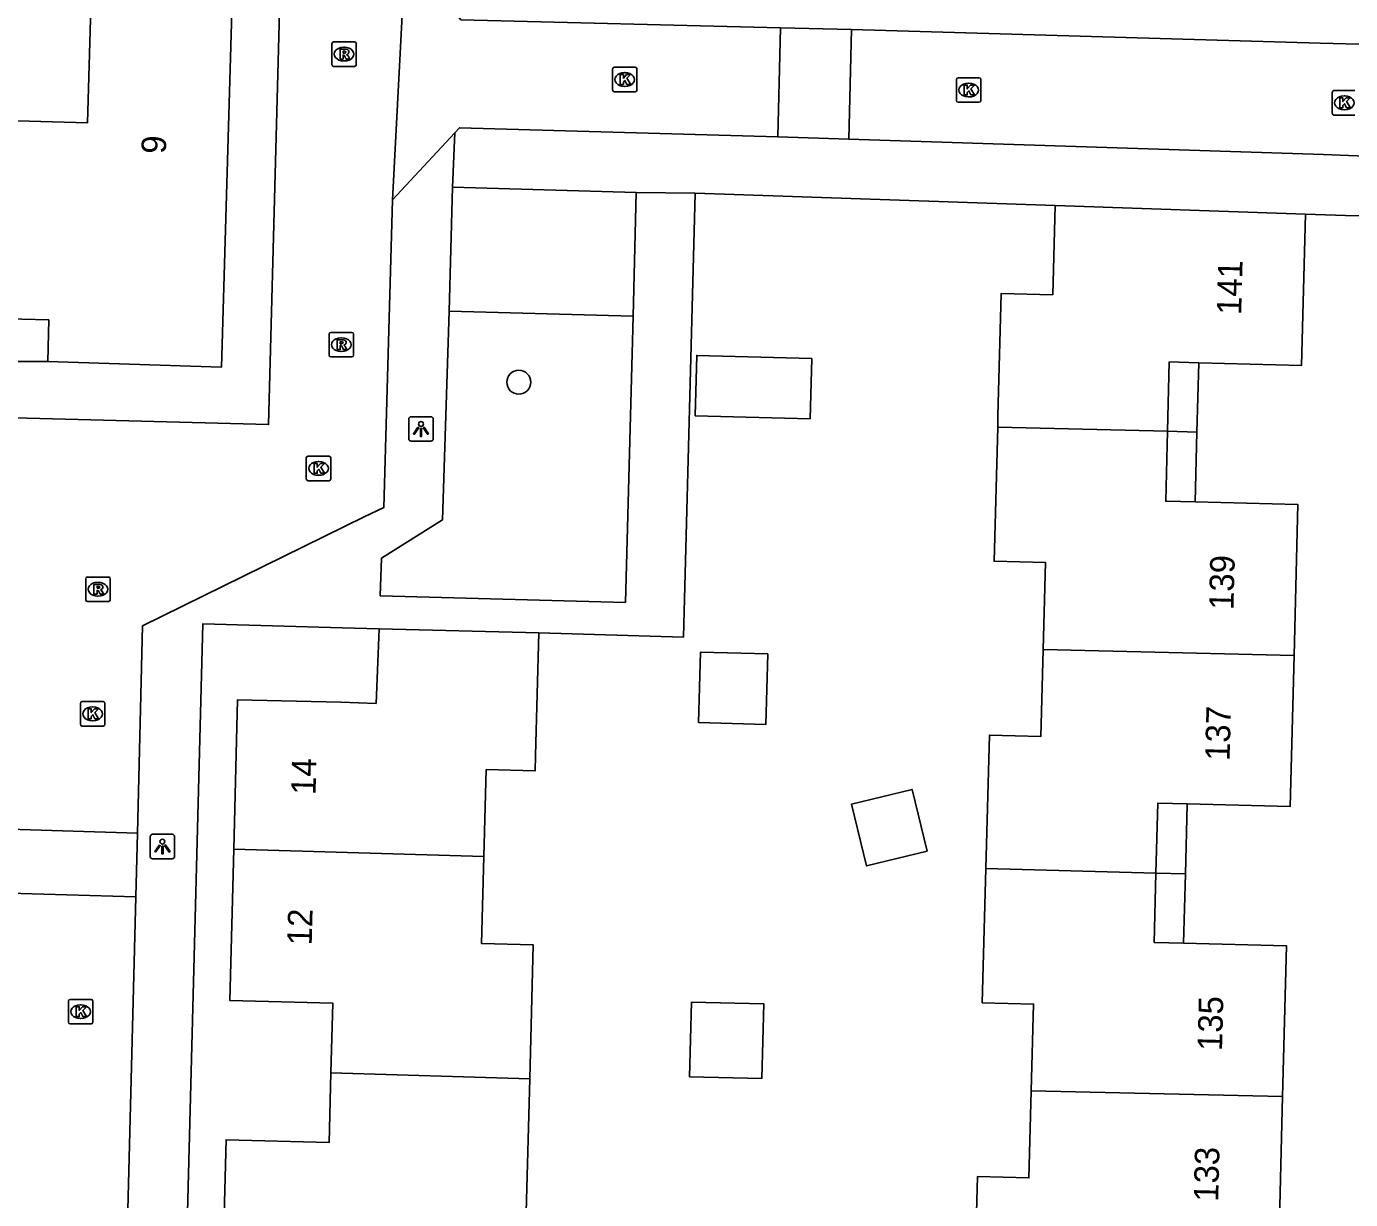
# Model space of a CAD drawing. Extents: x 162082 to 163393, y 388091 to 388632.
# Drawn here: x 162269.5 to 162323.5, y 388349.8 to 388397.6 of the extents above; entities that cross this region are included whole.
import ezdxf

# ---------------------------------------------------------------- set-up
doc = ezdxf.new("R2010")
doc.units = 0
for name, color, linetype in [('IMGEO_Boom', 7, 'Continuous'), ('IMGEO_Kolk', 7, 'Continuous'), ('IMGEO_Lichtpunt', 7, 'Continuous'), ('IMGEO_Pand', 7, 'Continuous'), ('IMGEO_Pand_nummerreeks', 7, 'Continuous'), ('IMGEO_Pand_overbouw', 7, 'Continuous'), ('IMGEO_Parkeervlak_open', 7, 'Continuous'), ('IMGEO_Rijbaan_lokaal_open', 7, 'Continuous'), ('IMGEO_Rioolput', 7, 'Continuous'), ('IMGEO_Voetpad_open', 7, 'Continuous')]:
    doc.layers.add(name, color=color, linetype=linetype)

msp = doc.modelspace()

# ---------------------------------------------------------------- linework, layer by layer
at = {"layer": 'IMGEO_Boom'}
msp.add_circle((162289.548, 388383.111), 0.489, dxfattribs=at)
at = {"layer": 'IMGEO_Kolk'}
for p, q in [((162293.371, 388395.031), (162293.371, 388395.883)), ((162293.446, 388395.957), (162294.298, 388395.957)), ((162293.859, 388395.737), (162293.884, 388395.737)), ((162294.372, 388395.883), (162294.372, 388395.031)), ((162307.48, 388395.528), (162308.332, 388395.528)), ((162294.298, 388394.957), (162293.446, 388394.957)), ((162293.882, 388395.177), (162293.857, 388395.177)), ((162307.405, 388394.602), (162307.405, 388395.454)), ((162307.893, 388395.308), (162307.918, 388395.308)), ((162308.406, 388395.454), (162308.406, 388394.602)), ((162322.81, 388395.006), (162323.662, 388395.006)), ((162308.332, 388394.528), (162307.48, 388394.528)), ((162307.916, 388394.748), (162307.891, 388394.748)), ((162322.735, 388394.08), (162322.735, 388394.932)), ((162323.223, 388394.786), (162323.248, 388394.786)), ((162323.662, 388394.006), (162322.81, 388394.006)), ((162323.246, 388394.226), (162323.221, 388394.226)), ((162280.879, 388379.168), (162280.879, 388380.02)), ((162280.954, 388380.094), (162281.806, 388380.094)), ((162281.367, 388379.874), (162281.392, 388379.874)), ((162281.88, 388380.02), (162281.88, 388379.168)), ((162281.39, 388379.314), (162281.365, 388379.314)), ((162281.806, 388379.094), (162280.954, 388379.094)), ((162271.661, 388369.157), (162271.661, 388370.009)), ((162271.736, 388370.083), (162272.588, 388370.083)), ((162272.149, 388369.863), (162272.174, 388369.863)), ((162272.662, 388370.009), (162272.662, 388369.157)), ((162272.588, 388369.083), (162271.736, 388369.083)), ((162272.172, 388369.303), (162272.147, 388369.303)), ((162271.169, 388357.008), (162271.169, 388357.86)), ((162271.244, 388357.934), (162272.096, 388357.934)), ((162271.657, 388357.714), (162271.682, 388357.714)), ((162272.17, 388357.86), (162272.17, 388357.008)), ((162271.68, 388357.154), (162271.655, 388357.154)), ((162272.096, 388356.934), (162271.244, 388356.934))]:
    msp.add_line(p, q, dxfattribs=at)
for points in [[(162293.371, 388395.031), (162293.371, 388395.883)], [(162293.446, 388395.957), (162294.298, 388395.957)], [(162293.692, 388395.657), (162293.815, 388395.657), (162293.815, 388395.506), (162293.945, 388395.657), (162294.109, 388395.657), (162293.963, 388395.506), (162294.116, 388395.257), (162293.964, 388395.257), (162293.879, 388395.421), (162293.815, 388395.354), (162293.815, 388395.257), (162293.692, 388395.257), (162293.692, 388395.657)], [(162294.372, 388395.883), (162294.372, 388395.031)], [(162307.48, 388395.528), (162308.332, 388395.528)], [(162294.298, 388394.957), (162293.446, 388394.957)], [(162307.405, 388394.602), (162307.405, 388395.454)], [(162307.726, 388395.228), (162307.849, 388395.228), (162307.849, 388395.077), (162307.979, 388395.228), (162308.143, 388395.228), (162307.997, 388395.077), (162308.15, 388394.828), (162307.998, 388394.828), (162307.913, 388394.992), (162307.849, 388394.925), (162307.849, 388394.828), (162307.726, 388394.828), (162307.726, 388395.228)], [(162308.406, 388395.454), (162308.406, 388394.602)], [(162322.81, 388395.006), (162323.662, 388395.006)], [(162308.332, 388394.528), (162307.48, 388394.528)], [(162322.735, 388394.08), (162322.735, 388394.932)], [(162323.056, 388394.706), (162323.179, 388394.706), (162323.179, 388394.555), (162323.309, 388394.706), (162323.473, 388394.706), (162323.327, 388394.555), (162323.48, 388394.306), (162323.328, 388394.306), (162323.243, 388394.47), (162323.179, 388394.403), (162323.179, 388394.306), (162323.056, 388394.306), (162323.056, 388394.706)], [(162323.662, 388394.006), (162322.81, 388394.006)], [(162280.879, 388379.168), (162280.879, 388380.02)], [(162280.954, 388380.094), (162281.806, 388380.094)], [(162281.88, 388380.02), (162281.88, 388379.168)], [(162281.2, 388379.794), (162281.323, 388379.794), (162281.323, 388379.643), (162281.453, 388379.794), (162281.617, 388379.794), (162281.471, 388379.643), (162281.624, 388379.394), (162281.472, 388379.394), (162281.387, 388379.558), (162281.323, 388379.491), (162281.323, 388379.394), (162281.2, 388379.394), (162281.2, 388379.794)], [(162281.806, 388379.094), (162280.954, 388379.094)], [(162271.661, 388369.157), (162271.661, 388370.009)], [(162271.736, 388370.083), (162272.588, 388370.083)], [(162271.982, 388369.783), (162272.105, 388369.783), (162272.105, 388369.632), (162272.235, 388369.783), (162272.399, 388369.783), (162272.253, 388369.632), (162272.406, 388369.383), (162272.254, 388369.383), (162272.169, 388369.547), (162272.105, 388369.48), (162272.105, 388369.383), (162271.982, 388369.383), (162271.982, 388369.783)], [(162272.662, 388370.009), (162272.662, 388369.157)], [(162272.588, 388369.083), (162271.736, 388369.083)], [(162271.169, 388357.008), (162271.169, 388357.86)], [(162271.244, 388357.934), (162272.096, 388357.934)], [(162272.17, 388357.86), (162272.17, 388357.008)], [(162271.49, 388357.634), (162271.613, 388357.634), (162271.613, 388357.483), (162271.743, 388357.634), (162271.907, 388357.634), (162271.761, 388357.483), (162271.914, 388357.234), (162271.762, 388357.234), (162271.677, 388357.398), (162271.613, 388357.331), (162271.613, 388357.234), (162271.49, 388357.234), (162271.49, 388357.634)], [(162272.096, 388356.934), (162271.244, 388356.934)]]:
    msp.add_lwpolyline(points, dxfattribs=at)
for centre, start, end in [((162293.448, 388395.881), 91.552, 178.448), ((162293.448, 388395.881), 91.552, 178.448), ((162294.296, 388395.881), 1.552, 88.448), ((162294.296, 388395.881), 1.552, 88.448), ((162307.482, 388395.452), 91.552, 178.448), ((162307.482, 388395.452), 91.552, 178.448), ((162308.33, 388395.452), 1.552, 88.448), ((162308.33, 388395.452), 1.552, 88.448), ((162293.448, 388395.033), 181.552, 268.448), ((162293.448, 388395.033), 181.552, 268.448), ((162294.296, 388395.033), 271.552, 358.448), ((162294.296, 388395.033), 271.552, 358.448), ((162322.812, 388394.93), 91.552, 178.448), ((162322.812, 388394.93), 91.552, 178.448), ((162307.482, 388394.604), 181.552, 268.448), ((162307.482, 388394.604), 181.552, 268.448), ((162308.33, 388394.604), 271.552, 358.448), ((162308.33, 388394.604), 271.552, 358.448), ((162322.812, 388394.082), 181.552, 268.448), ((162322.812, 388394.082), 181.552, 268.448), ((162280.956, 388380.018), 91.552, 178.448), ((162280.956, 388380.018), 91.552, 178.448), ((162281.804, 388380.018), 1.552, 88.448), ((162281.804, 388380.018), 1.552, 88.448), ((162280.956, 388379.17), 181.552, 268.448), ((162280.956, 388379.17), 181.552, 268.448), ((162281.804, 388379.17), 271.552, 358.448), ((162281.804, 388379.17), 271.552, 358.448), ((162271.738, 388370.007), 91.552, 178.448), ((162271.738, 388370.007), 91.552, 178.448), ((162272.586, 388370.007), 1.552, 88.448), ((162272.586, 388370.007), 1.552, 88.448), ((162271.738, 388369.159), 181.552, 268.448), ((162271.738, 388369.159), 181.552, 268.448), ((162272.586, 388369.159), 271.552, 358.448), ((162272.586, 388369.159), 271.552, 358.448), ((162271.246, 388357.858), 91.552, 178.448), ((162271.246, 388357.858), 91.552, 178.448), ((162272.094, 388357.858), 1.552, 88.448), ((162272.094, 388357.858), 1.552, 88.448), ((162271.246, 388357.01), 181.552, 268.448), ((162271.246, 388357.01), 181.552, 268.448), ((162272.094, 388357.01), 271.552, 358.448), ((162272.094, 388357.01), 271.552, 358.448)]:
    msp.add_arc(centre, 0.0765, start, end, dxfattribs=at)
for centre, major_axis, ratio, start_param, end_param in [((162293.858, 388395.457), (-0.387, 0.002), 0.722429, 4.712389, 7.853982), ((162293.883, 388395.457), (-0.39, 0.002), 0.717154, 1.570796, 4.712389), ((162307.892, 388395.028), (-0.387, 0.002), 0.722429, 4.712389, 7.853982), ((162307.917, 388395.028), (-0.39, 0.002), 0.717154, 1.570796, 4.712389), ((162323.222, 388394.506), (-0.387, 0.002), 0.722429, 4.712389, 7.853982), ((162323.247, 388394.506), (-0.39, 0.002), 0.717154, 1.570796, 4.712389), ((162281.366, 388379.594), (-0.387, 0.002), 0.722429, 4.712389, 7.853982), ((162281.391, 388379.594), (-0.39, 0.002), 0.717154, 1.570796, 4.712389), ((162272.148, 388369.583), (-0.387, 0.002), 0.722429, 4.712389, 7.853982), ((162272.173, 388369.583), (-0.39, 0.002), 0.717154, 1.570796, 4.712389), ((162271.656, 388357.434), (-0.387, 0.002), 0.722429, 4.712389, 7.853982), ((162271.681, 388357.434), (-0.39, 0.002), 0.717154, 1.570796, 4.712389)]:
    msp.add_ellipse(centre, major_axis=major_axis, ratio=ratio, start_param=start_param, end_param=end_param, dxfattribs=at)
at = {"layer": 'IMGEO_Lichtpunt'}
for p, q in [((162285.06, 388381.608), (162285.06, 388380.801)), ((162285.06, 388381.608), (162285.06, 388380.801)), ((162285.962, 388381.703), (162285.154, 388381.703)), ((162285.962, 388381.703), (162285.154, 388381.703)), ((162286.056, 388380.801), (162286.056, 388381.608)), ((162286.056, 388380.801), (162286.056, 388381.608)), ((162285.154, 388380.707), (162285.962, 388380.707)), ((162285.154, 388380.707), (162285.962, 388380.707)), ((162274.509, 388364.574), (162274.509, 388363.767)), ((162274.509, 388364.574), (162274.509, 388363.767)), ((162275.411, 388364.669), (162274.603, 388364.669)), ((162275.411, 388364.669), (162274.603, 388364.669)), ((162275.505, 388363.767), (162275.505, 388364.574)), ((162275.505, 388363.767), (162275.505, 388364.574)), ((162274.603, 388363.673), (162275.411, 388363.673)), ((162274.603, 388363.673), (162275.411, 388363.673))]:
    msp.add_line(p, q, dxfattribs=at)
for points in [[(162285.434, 388381.272), (162285.473, 388381.244), (162285.285, 388380.982), (162285.247, 388381.009), (162285.434, 388381.272)], [(162285.536, 388381.224), (162285.583, 388381.224), (162285.583, 388380.902), (162285.536, 388380.902), (162285.536, 388381.224)], [(162285.646, 388381.244), (162285.684, 388381.271), (162285.871, 388381.009), (162285.832, 388380.981), (162285.646, 388381.244)], [(162274.883, 388364.238), (162274.922, 388364.21), (162274.734, 388363.948), (162274.696, 388363.975), (162274.883, 388364.238)], [(162274.985, 388364.19), (162275.032, 388364.19), (162275.032, 388363.868), (162274.985, 388363.868), (162274.985, 388364.19)], [(162275.095, 388364.21), (162275.133, 388364.237), (162275.32, 388363.975), (162275.281, 388363.947), (162275.095, 388364.21)]]:
    msp.add_lwpolyline(points, dxfattribs=at)
for centre in [(162285.559, 388381.406), (162275.008, 388364.372)]:
    msp.add_circle(centre, 0.0994, dxfattribs=at)
for centre, start, end in [((162285.154, 388381.608), 90, 180), ((162285.154, 388381.608), 90, 180), ((162285.962, 388381.608), 0, 90), ((162285.962, 388381.608), 0, 90), ((162285.154, 388380.801), 180, 270), ((162285.154, 388380.801), 180, 270), ((162285.962, 388380.801), 270, 0), ((162285.962, 388380.801), 270, 360), ((162274.603, 388364.574), 90, 180), ((162274.603, 388364.574), 90, 180), ((162275.411, 388364.574), 0, 90), ((162275.411, 388364.574), 0, 90), ((162274.603, 388363.767), 180, 270), ((162274.603, 388363.767), 180, 270), ((162275.411, 388363.767), 270, 0), ((162275.411, 388363.767), 270, 360)]:
    msp.add_arc(centre, 0.0946, start, end, dxfattribs=at)
at = {"layer": 'IMGEO_Pand'}
for points in [[(162270.33, 388383.95), (162270.37, 388385.65), (162262.65, 388385.85), (162262.792, 388390.848), (162262.88, 388393.95), (162271.95, 388393.69), (162272.18, 388401.69), (162272.933, 388401.666), (162277.93, 388401.51)], [(162277.93, 388401.51), (162277.42, 388383.73), (162270.33, 388383.95)], [(162311.432, 388390.317), (162311.335, 388386.678), (162309.235, 388386.734), (162309.101, 388381.736), (162309.089, 388381.279)], [(162321.655, 388389.97), (162311.432, 388390.317)], [(162316.018, 388381.109), (162316.091, 388383.936), (162317.292, 388383.905), (162321.49, 388383.797), (162321.655, 388389.97)], [(162296.746, 388381.742), (162301.435, 388381.617), (162301.501, 388384.076), (162296.812, 388384.202), (162296.746, 388381.742)], [(162309.089, 388381.279), (162308.942, 388375.807), (162311.041, 388375.75), (162310.946, 388372.21)], [(162309.089, 388381.279), (162316.018, 388381.109)], [(162321.183, 388371.964), (162321.342, 388378.117), (162317.144, 388378.226), (162315.944, 388378.257), (162316.018, 388381.109)], [(162277.918, 388364.057), (162278.075, 388370.156), (162282.284, 388370.061), (162283.726, 388370.01), (162283.855, 388373.048)], [(162290.369, 388372.882), (162283.855, 388373.048)], [(162290.369, 388372.882), (162290.237, 388367.884), (162290.22, 388367.261), (162288.22, 388367.313), (162288.126, 388363.76)], [(162296.881, 388369.224), (162299.632, 388369.151), (162299.708, 388372.025), (162296.957, 388372.098), (162296.881, 388369.224)], [(162310.946, 388372.21), (162310.851, 388368.662), (162308.751, 388368.718), (162308.605, 388363.28)], [(162310.946, 388372.21), (162321.183, 388371.964)], [(162315.548, 388363.091), (162315.621, 388365.938), (162316.821, 388365.908), (162321.023, 388365.801), (162321.183, 388371.964)], [(162303.123, 388365.902), (162303.737, 388363.382), (162306.211, 388363.984), (162305.598, 388366.504), (162303.123, 388365.902)], [(162281.886, 388354.941), (162281.959, 388357.783), (162277.76, 388357.89), (162277.918, 388364.057)], [(162277.918, 388364.057), (162288.126, 388363.76)], [(162288.126, 388363.76), (162288.032, 388360.215), (162290.141, 388360.159), (162289.997, 388354.7)], [(162308.605, 388363.28), (162308.458, 388357.801), (162310.557, 388357.744), (162310.462, 388354.21)], [(162308.605, 388363.28), (162315.548, 388363.091)], [(162320.715, 388353.97), (162320.873, 388360.121), (162316.675, 388360.229), (162315.475, 388360.26), (162315.548, 388363.091)], [(162296.521, 388354.783), (162299.465, 388354.705), (162299.545, 388357.751), (162296.602, 388357.828), (162296.521, 388354.783)], [(162277.44, 388346.042), (162277.604, 388352.213), (162281.814, 388352.105), (162281.886, 388354.941)], [(162281.886, 388354.941), (162289.997, 388354.7)], [(162289.997, 388354.7), (162289.853, 388349.262), (162291.402, 388349.222), (162291.309, 388345.685), (162287.65, 388345.78)], [(162310.462, 388354.21), (162310.367, 388350.656), (162308.267, 388350.712), (162308.121, 388345.29)], [(162310.462, 388354.21), (162320.715, 388353.97)], [(162315.037, 388345.106), (162315.1, 388347.957), (162316.301, 388347.928), (162320.558, 388347.826), (162320.715, 388353.97)]]:
    msp.add_lwpolyline(points, dxfattribs=at)
at = {"layer": 'IMGEO_Pand_overbouw'}
for points in [[(162317.292, 388383.905), (162316.091, 388383.936), (162316.018, 388381.109), (162317.218, 388381.079)], [(162317.218, 388381.079), (162316.018, 388381.109), (162315.944, 388378.257), (162317.144, 388378.226)], [(162316.821, 388365.891), (162316.821, 388365.908), (162315.621, 388365.938), (162315.548, 388363.091), (162316.748, 388363.058)], [(162316.748, 388363.058), (162315.548, 388363.091), (162315.475, 388360.26), (162316.675, 388360.229)]]:
    msp.add_lwpolyline(points, close=True, dxfattribs=at)
at = {"layer": 'IMGEO_Parkeervlak_open'}
msp.add_lwpolyline([(162286.712, 388386.006), (162294.211, 388385.803)], dxfattribs=at)
at = {"layer": 'IMGEO_Rijbaan_lokaal_open'}
for points in [[(162267.927, 388381.678), (162279.34, 388381.38), (162280.46, 388423.762), (162270.583, 388429.903), (162270.706, 388434.142), (162272.542, 388497.504)], [(162284.394, 388390.548), (162284.925, 388400.688)], [(162286.815, 388398.348), (162287.185, 388397.891), (162300.231, 388397.566)], [(162300.121, 388393.114), (162300.231, 388397.566)], [(162300.231, 388397.566), (162303.131, 388397.494)], [(162303.02, 388393.03), (162303.131, 388397.494)], [(162303.131, 388397.494), (162322.248, 388396.946), (162324.875, 388396.866)], [(162300.121, 388393.114), (162287.125, 388393.491), (162286.938, 388393.289)], [(162286.938, 388393.289), (162284.394, 388390.548)], [(162303.02, 388393.03), (162300.121, 388393.114)], [(162324.775, 388392.309), (162322.38, 388392.395), (162303.02, 388393.03)], [(162273.985, 388364.716), (162274.2, 388373.179), (162283.239, 388377.625), (162284.037, 388377.998), (162284.394, 388390.548)], [(162267.422, 388364.914), (162273.985, 388364.716)], [(162273.985, 388364.716), (162273.918, 388362.117)], [(162273.918, 388362.117), (162267.343, 388362.316)], [(162271.94, 388284.429), (162273.918, 388362.117)]]:
    msp.add_lwpolyline(points, dxfattribs=at)
at = {"layer": 'IMGEO_Rioolput'}
for p, q in [((162281.919, 388396.067), (162281.919, 388396.919)), ((162281.994, 388396.993), (162282.846, 388396.993)), ((162282.407, 388396.773), (162282.432, 388396.773)), ((162282.92, 388396.919), (162282.92, 388396.067)), ((162282.43, 388396.213), (162282.405, 388396.213)), ((162282.846, 388395.993), (162281.994, 388395.993)), ((162281.806, 388384.216), (162281.806, 388385.068)), ((162281.881, 388385.142), (162282.733, 388385.142)), ((162282.294, 388384.922), (162282.319, 388384.922)), ((162282.807, 388385.068), (162282.807, 388384.216)), ((162282.733, 388384.142), (162281.881, 388384.142)), ((162282.317, 388384.362), (162282.292, 388384.362)), ((162271.878, 388374.239), (162271.878, 388375.091)), ((162271.953, 388375.165), (162272.805, 388375.165)), ((162272.879, 388375.091), (162272.879, 388374.239)), ((162272.366, 388374.945), (162272.391, 388374.945)), ((162272.805, 388374.165), (162271.953, 388374.165)), ((162272.389, 388374.385), (162272.364, 388374.385))]:
    msp.add_line(p, q, dxfattribs=at)
for points in [[(162281.919, 388396.067), (162281.919, 388396.919)], [(162281.994, 388396.993), (162282.846, 388396.993)], [(162282.508, 388396.691), (162282.256, 388396.693), (162282.256, 388396.293)], [(162282.434, 388396.612), (162282.38, 388396.612), (162282.38, 388396.531)], [(162282.92, 388396.919), (162282.92, 388396.067)], [(162282.256, 388396.293), (162282.38, 388396.293), (162282.38, 388396.455), (162282.391, 388396.455)], [(162282.38, 388396.531), (162282.432, 388396.531)], [(162282.438, 388396.426), (162282.509, 388396.293), (162282.649, 388396.293), (162282.584, 388396.419)], [(162282.846, 388395.993), (162281.994, 388395.993)], [(162281.806, 388384.216), (162281.806, 388385.068)], [(162281.881, 388385.142), (162282.733, 388385.142)], [(162282.395, 388384.84), (162282.143, 388384.842), (162282.143, 388384.442)], [(162282.321, 388384.761), (162282.267, 388384.761), (162282.267, 388384.68)], [(162282.267, 388384.68), (162282.319, 388384.68)], [(162282.807, 388385.068), (162282.807, 388384.216)], [(162282.733, 388384.142), (162281.881, 388384.142)], [(162282.143, 388384.442), (162282.267, 388384.442), (162282.267, 388384.604), (162282.278, 388384.604)], [(162282.325, 388384.575), (162282.396, 388384.442), (162282.536, 388384.442), (162282.471, 388384.568)], [(162271.878, 388374.239), (162271.878, 388375.091)], [(162271.953, 388375.165), (162272.805, 388375.165)], [(162272.879, 388375.091), (162272.879, 388374.239)], [(162272.467, 388374.863), (162272.215, 388374.865), (162272.215, 388374.465)], [(162272.215, 388374.465), (162272.339, 388374.465), (162272.339, 388374.627), (162272.35, 388374.627)], [(162272.393, 388374.784), (162272.339, 388374.784), (162272.339, 388374.703)], [(162272.339, 388374.703), (162272.391, 388374.703)], [(162272.397, 388374.598), (162272.468, 388374.465), (162272.608, 388374.465), (162272.543, 388374.591)], [(162272.805, 388374.165), (162271.953, 388374.165)]]:
    msp.add_lwpolyline(points, dxfattribs=at)
for centre, radius, start, end in [((162281.996, 388396.917), 0.0765, 91.552, 178.448), ((162281.996, 388396.917), 0.0765, 91.552, 178.448), ((162282.44, 388396.516), 0.0964, 77.0061, 93.1865), ((162282.454, 388396.573), 0.0378, 276.6634, 79.6772), ((162282.507, 388396.581), 0.109, 350.3612, 89.416), ((162282.844, 388396.917), 0.0765, 1.552, 88.448), ((162282.844, 388396.917), 0.0765, 1.552, 88.448), ((162281.996, 388396.069), 0.0765, 181.552, 268.448), ((162281.996, 388396.069), 0.0765, 181.552, 268.448), ((162282.39, 388396.402), 0.0533, 26.0293, 88.6989), ((162282.416, 388396.72), 0.19, 274.7715, 282.9687), ((162282.505, 388396.581), 0.112, 277.5842, 350.9817), ((162282.489, 388396.366), 0.108, 29.5134, 73.7905), ((162282.844, 388396.069), 0.0765, 271.552, 358.448), ((162282.844, 388396.069), 0.0765, 271.552, 358.448), ((162281.883, 388385.066), 0.0765, 91.552, 178.448), ((162281.883, 388385.066), 0.0765, 91.552, 178.448), ((162282.303, 388384.869), 0.19, 274.7715, 282.9687), ((162282.327, 388384.665), 0.0964, 77.0061, 93.1865), ((162282.341, 388384.722), 0.0378, 276.6634, 79.6772), ((162282.394, 388384.73), 0.109, 350.3612, 89.416), ((162282.392, 388384.73), 0.112, 277.5842, 350.9817), ((162282.731, 388385.066), 0.0765, 1.552, 88.448), ((162282.731, 388385.066), 0.0765, 1.552, 88.448), ((162281.883, 388384.218), 0.0765, 181.552, 268.448), ((162281.883, 388384.218), 0.0765, 181.552, 268.448), ((162282.277, 388384.551), 0.0533, 26.0293, 88.6989), ((162282.376, 388384.515), 0.108, 29.5134, 73.7905), ((162282.731, 388384.218), 0.0765, 271.552, 358.448), ((162282.731, 388384.218), 0.0765, 271.552, 358.448), ((162271.955, 388375.089), 0.0765, 91.552, 178.448), ((162271.955, 388375.089), 0.0765, 91.552, 178.448), ((162272.803, 388375.089), 0.0765, 1.552, 88.448), ((162272.803, 388375.089), 0.0765, 1.552, 88.448), ((162272.349, 388374.574), 0.0533, 26.0293, 88.6989), ((162272.375, 388374.892), 0.19, 274.7715, 282.9687), ((162272.399, 388374.688), 0.0964, 77.0061, 93.1865), ((162272.413, 388374.745), 0.0378, 276.6634, 79.6772), ((162272.466, 388374.753), 0.109, 350.3612, 89.416), ((162272.464, 388374.753), 0.112, 277.5842, 350.9817), ((162272.448, 388374.538), 0.108, 29.5134, 73.7905), ((162271.955, 388374.241), 0.0765, 181.552, 268.448), ((162271.955, 388374.241), 0.0765, 181.552, 268.448), ((162272.803, 388374.241), 0.0765, 271.552, 358.448), ((162272.803, 388374.241), 0.0765, 271.552, 358.448)]:
    msp.add_arc(centre, radius, start, end, dxfattribs=at)
for centre, major_axis, ratio, start_param, end_param in [((162282.406, 388396.493), (-0.387, 0.002), 0.722429, 4.712389, 7.853982), ((162282.431, 388396.493), (-0.39, 0.002), 0.717154, 1.570796, 4.712389), ((162282.293, 388384.642), (-0.387, 0.002), 0.722429, 4.712389, 7.853982), ((162282.318, 388384.642), (-0.39, 0.002), 0.717154, 1.570796, 4.712389), ((162272.365, 388374.665), (-0.387, 0.002), 0.722429, 4.712389, 7.853982), ((162272.39, 388374.665), (-0.39, 0.002), 0.717154, 1.570796, 4.712389)]:
    msp.add_ellipse(centre, major_axis=major_axis, ratio=ratio, start_param=start_param, end_param=end_param, dxfattribs=at)
at = {"layer": 'IMGEO_Voetpad_open'}
for points in [[(162286.938, 388393.289), (162286.847, 388391.062)], [(162286.712, 388386.006), (162286.847, 388391.062)], [(162286.847, 388391.062), (162294.332, 388390.848)], [(162296.746, 388390.816), (162296.268, 388372.715), (162290.369, 388372.882)], [(162294.332, 388390.848), (162294.211, 388385.803)], [(162294.332, 388390.848), (162296.746, 388390.816)], [(162311.432, 388390.317), (162296.746, 388390.816)], [(162324.727, 388389.88), (162323.288, 388389.915), (162321.655, 388389.97)], [(162294.211, 388385.803), (162293.903, 388374.131), (162283.893, 388374.397), (162283.941, 388375.937), (162286.434, 388377.492), (162286.712, 388386.006)], [(162267.927, 388381.678), (162268.022, 388383.955), (162270.33, 388383.95)], [(162283.855, 388373.048), (162282.346, 388373.091), (162276.659, 388373.258), (162274.738, 388299.666)]]:
    msp.add_lwpolyline(points, dxfattribs=at)

# ---------------------------------------------------------------- texts
at = {"layer": 'IMGEO_Pand_nummerreeks'}
for s, rotation, p in [('9', 88.357, (162275.148, 388392.417)), ('141', 88.4647, (162319.024, 388385.848)), ('139', 88.5162, (162318.709, 388373.816)), ('137', 88.5162, (162318.55, 388367.658)), ('14', 88.5289, (162281.256, 388366.27)), ('12', 88.5289, (162281.099, 388360.134)), ('135', 88.5334, (162318.242, 388355.825)), ('133', 88.5334, (162318.085, 388349.677))]:
    msp.add_text(s, height=1, rotation=rotation, dxfattribs=at).set_placement(p)

doc.saveas('drawing.dxf')
